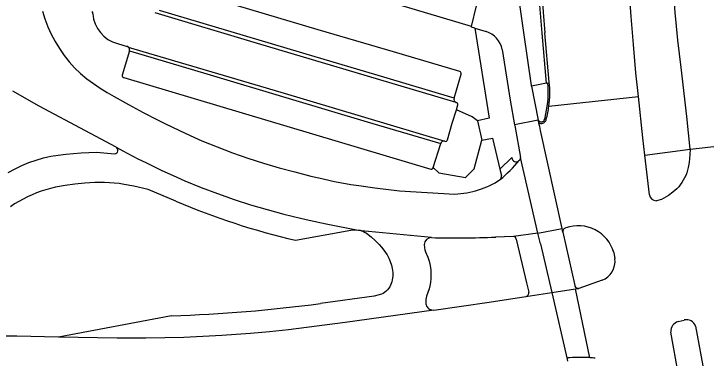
# Model space of a CAD drawing. Extents: x 194485 to 197793, y 468269 to 470822.
# Drawn here: x 196719.1 to 196820.6, y 469079.8 to 469130.3 of the extents above; entities that cross this region are included whole.
import ezdxf

# ---------------------------------------------------------------- set-up
doc = ezdxf.new("R2010")
doc.units = 0
for name, color, linetype in [('BGT grensvlak begroeid terreindeel', 7, 'Continuous'), ('BGT grensvlak ondersteunend wegdeel', 7, 'Continuous'), ('BGT grensvlak wegdeel', 7, 'Continuous')]:
    doc.layers.add(name, color=color, linetype=linetype)

msp = doc.modelspace()

# ---------------------------------------------------------------- linework, layer by layer
at = {"layer": 'BGT grensvlak begroeid terreindeel'}
for points in [[(196787.13, 469114.6), (196786.36, 469115.16), (196784.02, 469116.22)], [(196780.63, 469107.73), (196781.46, 469106.97), (196785.36, 469106.29), (196786.65, 469107.56), (196787.74, 469111.74)]]:
    msp.add_lwpolyline(points, dxfattribs=at)
at = {"layer": 'BGT grensvlak ondersteunend wegdeel'}
for p, q in [((196797.23, 469120.1), (196795.05, 469119.65)), ((196811.65, 469109.58), (196818.32, 469110.42))]:
    msp.add_line(p, q, dxfattribs=at)
at = {"layer": 'BGT grensvlak wegdeel'}
for p, q in [((196786.25, 469128.43), (196786.96, 469131.47)), ((196786.72, 469128.15), (196788.38, 469127.67)), ((196797.65, 469120.27), (196797, 469127.47)), ((196734.33, 469125.91), (196735.75, 469125.5)), ((196736.08, 469124.85), (196735.03, 469121.29)), ((196735.27, 469120.92), (196780.27, 469107.52)), ((196783.68, 469117.91), (196784.72, 469121.45)), ((196797.23, 469120.1), (196797.44, 469120.14)), ((196795.05, 469119.65), (196796.03, 469114.68)), ((196797.58, 469116.74), (196810.71, 469118.16)), ((196784.02, 469116.22), (196784.23, 469116.92)), ((196796.03, 469114.68), (196792.56, 469113.98)), ((196796.1, 469114.32), (196796.03, 469114.68)), ((196796.97, 469114.83), (196797.14, 469115.61)), ((196787.13, 469114.6), (196787.74, 469111.74)), ((196792.56, 469113.98), (196792.58, 469113.9)), ((196792.58, 469113.9), (196793.42, 469109.21)), ((196799.54, 469098.79), (196796.36, 469113.16)), ((196780.63, 469107.73), (196781.73, 469111.26)), ((196818.32, 469110.42), (196824.54, 469111.15)), ((196792.16, 469109.2), (196790.4, 469107.52)), ((196795.97, 469098.14), (196793.42, 469109.21)), ((196812.35, 469103.76), (196811.65, 469109.58)), ((196790.4, 469107.52), (196790.63, 469106.57)), ((196780.36, 469097.47), (196770.09, 469098.48)), ((196795.97, 469098.14), (196799.54, 469098.79)), ((196799.65, 469098.27), (196799.54, 469098.79)), ((196792.38, 469097.65), (196789.78, 469097.56)), ((196795.97, 469098.14), (196792.38, 469097.65)), ((196796.34, 469096.57), (196798.01, 469089.44)), ((196807.09, 469095.27), (196807.27, 469094.36)), ((196805.42, 469091.21), (196801.99, 469090.03)), ((196794.23, 469088.85), (196798.01, 469089.44)), ((196798.01, 469089.44), (196801.48, 469089.96)), ((196798.01, 469089.44), (196800.22, 469079.83)), ((196801.48, 469089.96), (196801.99, 469090.03)), ((196803.58, 469079.87), (196801.48, 469089.96)), ((196771.97, 469088.9), (196764.09, 469087.82)), ((196742.25, 469086.02), (196725.66, 469082.88)), ((196816.55, 469085.16), (196817.43, 469085.39)), ((196819.07, 469084.47), (196820.44, 469077.15)), ((196816.76, 469076.45), (196815.47, 469083.63)), ((196800.22, 469079.83), (196800.33, 469079.37))]:
    msp.add_line(p, q, dxfattribs=at)
for points in [[(196797.23, 469120.1), (196796.59, 469127.46), (196796.26, 469131.56), (196796.08, 469134.63), (196796.01, 469136.68), (196795.98, 469139.76), (196796, 469141.82), (196796.05, 469143.87), (196796.18, 469146.95), (196796.3, 469149), (196796.53, 469152.07), (196796.99, 469157.18), (196799.71, 469181.45), (196801.1, 469193.56), (196803.6, 469215.84)], [(196804.02, 469215.8), (196801.52, 469193.56), (196800.12, 469181.4), (196798.76, 469169.13), (196797.4, 469157.11), (196796.92, 469152.01), (196796.69, 469148.95), (196796.58, 469146.91), (196796.46, 469143.84), (196796.4, 469140.76), (196796.42, 469137.69), (196796.47, 469135.64), (196796.57, 469133.6), (196796.76, 469130.53), (196797, 469127.47)], [(196795.05, 469119.65), (196795.03, 469119.77), (196793.9, 469127.54), (196793.6, 469129.59), (196793.32, 469131.64), (196793.1, 469133.7), (196793.01, 469134.73), (196792.95, 469135.76), (196792.9, 469136.79), (196792.86, 469138.86), (196792.88, 469140.93), (196792.96, 469144.03), (196793.1, 469147.13), (196793.24, 469149.19), (196793.52, 469152.28), (196793.74, 469154.34), (196794.09, 469157.42), (196795.44, 469169.43), (196798.25, 469193.98), (196799.54, 469205.54)], [(196818.32, 469110.42), (196818.32, 469110.46), (196817.8, 469115.24), (196816.99, 469122.39), (196816.52, 469126.43), (196816.3, 469128.46), (196816.11, 469130.49), (196815.94, 469132.52), (196815.64, 469136.58), (196815.26, 469142.68), (196814.95, 469148.78), (196814.79, 469152.85), (196814.67, 469156.93), (196814.58, 469161), (196814.49, 469169.15), (196814.47, 469175.26), (196814.5, 469179.34), (196814.58, 469183.41), (196814.76, 469189.52), (196815.02, 469195.62), (196815.24, 469199.69), (196815.48, 469203.76)], [(196810.71, 469118.16), (196810.35, 469121.65), (196809.98, 469125.77), (196809.64, 469129.89), (196809.35, 469134.01), (196809.1, 469138.14), (196808.87, 469142.27), (196808.58, 469148.46), (196808.43, 469152.6), (196808.31, 469156.73), (196808.22, 469162.93), (196808.22, 469169.13), (196808.26, 469173.27), (196808.34, 469177.4), (196808.51, 469183.6), (196808.73, 469189.8), (196809.02, 469196), (196809.39, 469202.19)], [(196786.25, 469128.43), (196769.34, 469133.52), (196756.46, 469137.34), (196744.59, 469140.78)], [(196784.52, 469121.84), (196774.79, 469124.69), (196763.75, 469127.95), (196741.88, 469134.47)], [(196723.34, 469130.67), (196723.69, 469129.52), (196724.11, 469128.39), (196724.61, 469127.29), (196725.17, 469126.22), (196725.8, 469125.18), (196726.49, 469124.19), (196727.24, 469123.25), (196728.04, 469122.36), (196728.91, 469121.54), (196729.83, 469120.77), (196730.79, 469120.06), (196731.79, 469119.39), (196732.81, 469118.75), (196733.85, 469118.14), (196735.96, 469116.96), (196738.07, 469115.82), (196740.2, 469114.73), (196741.27, 469114.19), (196743.43, 469113.15), (196745.61, 469112.16), (196746.71, 469111.68), (196748.93, 469110.77), (196751.17, 469109.91), (196753.43, 469109.12), (196755.72, 469108.4), (196758.02, 469107.72), (196760.33, 469107.09), (196762.66, 469106.5), (196763.83, 469106.22), (196766.17, 469105.72), (196768.53, 469105.28), (196769.71, 469105.1), (196772.08, 469104.76), (196775.66, 469104.33), (196783.81, 469103.85)], [(196783.98, 469117.29), (196754.84, 469125.94), (196739.84, 469130.41)], [(196783.68, 469117.91), (196773.39, 469120.99), (196763.33, 469123.95), (196740.48, 469130.77)], [(196786.72, 469128.15), (196786.22, 469128.3), (196786.25, 469128.43)], [(196786.72, 469128.15), (196788.81, 469114.97), (196787.13, 469114.6)], [(196735.91, 469125.41), (196758.3, 469118.78), (196782.32, 469111.59)], [(196736.08, 469124.85), (196747.41, 469121.46), (196759.51, 469117.87), (196770.93, 469114.46), (196781.73, 469111.26)], [(196790.74, 469125.05), (196791.9, 469117.62), (196792.56, 469113.98)], [(196734.12, 469110.72), (196722.82, 469116.73), (196719, 469118.92)], [(196811.65, 469109.58), (196811.34, 469112.12), (196810.71, 469118.16)], [(196782.73, 469111.8), (196783.42, 469114.27), (196784.02, 469116.22)], [(196787.74, 469111.74), (196789.32, 469112.07), (196790.4, 469107.52)], [(196734.12, 469110.72), (196735.1, 469110.19), (196737.31, 469109.04), (196738.46, 469108.47), (196740.72, 469107.38), (196743.01, 469106.34), (196744.22, 469105.81), (196746.58, 469104.84), (196748.99, 469103.92), (196751.42, 469103.08), (196753.85, 469102.3), (196756.28, 469101.59), (196758.71, 469100.93), (196761.14, 469100.31), (196762.42, 469100.01), (196764.92, 469099.47), (196769.62, 469098.58)], [(196718.3, 469107.01), (196719.3, 469107.54), (196720.31, 469108.03), (196721.34, 469108.46), (196722.4, 469108.84), (196723.46, 469109.15), (196724.55, 469109.39), (196725.64, 469109.58), (196726.75, 469109.72), (196727.87, 469109.82), (196728.99, 469109.89), (196731.24, 469109.99), (196733.95, 469109.74)], [(196818.32, 469110.42), (196818.27, 469109.67), (196818.16, 469108.5), (196818.02, 469107.73), (196817.92, 469107.35), (196817.8, 469106.97), (196817.65, 469106.6), (196817.49, 469106.24), (196817.3, 469105.89), (196817.09, 469105.55), (196816.86, 469105.23), (196816.62, 469104.92), (196816.35, 469104.63), (196816.07, 469104.36), (196815.77, 469104.11), (196815.13, 469103.66), (196814.11, 469103.04), (196813.37, 469102.88)], [(196742.9, 469102.82), (196738.82, 469104.53), (196736.7, 469105.01), (196735.29, 469105.27), (196734.57, 469105.38), (196733.86, 469105.45), (196733.14, 469105.5), (196732.42, 469105.53), (196730.98, 469105.53), (196729.53, 469105.45), (196728.08, 469105.32), (196726.64, 469105.12), (196725.22, 469104.85), (196724.52, 469104.68), (196723.82, 469104.49), (196723.14, 469104.27), (196722.46, 469104.03), (196721.79, 469103.75), (196721.14, 469103.45), (196720.49, 469103.13), (196719.86, 469102.78), (196719.24, 469102.4), (196718.63, 469102)], [(196760.42, 469097.1), (196768.52, 469098.56), (196769.35, 469098.59), (196769.62, 469098.58)], [(196769.62, 469098.58), (196769.89, 469098.54), (196770.09, 469098.48)], [(196770.09, 469098.48), (196770.39, 469098.37), (196770.63, 469098.24), (196770.86, 469098.1), (196771.52, 469097.59), (196772.13, 469097.05), (196772.7, 469096.47), (196773.05, 469096.05), (196773.39, 469095.62), (196773.85, 469094.94), (196774.11, 469094.47), (196774.33, 469093.97), (196774.5, 469093.45), (196774.61, 469092.92), (196774.68, 469092.37), (196774.68, 469091.82), (196774.62, 469091.28), (196774.56, 469091.01), (196774.48, 469090.75), (196774.37, 469090.5), (196774.24, 469090.25), (196774.09, 469090.02), (196773.91, 469089.81), (196773.72, 469089.61), (196773.5, 469089.44), (196773.27, 469089.3), (196773.03, 469089.18), (196772.51, 469089.02), (196771.97, 469088.9)], [(196796.34, 469096.57), (196795.98, 469098.11), (196795.97, 469098.14)], [(196799.65, 469098.27), (196801.38, 469090.45), (196801.4, 469090.34)], [(196779.3, 469096.48), (196779.34, 469095.99), (196779.39, 469095.67), (196779.49, 469095.37), (196779.82, 469094.62), (196780.03, 469094), (196780.18, 469093.37), (196780.27, 469092.72), (196780.3, 469092.23), (196780.3, 469091.91), (196780.28, 469091.42), (196780.22, 469090.93), (196780.16, 469090.61), (196780.01, 469089.98), (196779.66, 469088.89), (196779.55, 469088.42), (196779.52, 469088.09), (196779.55, 469087.76), (196779.59, 469087.6), (196779.65, 469087.44), (196779.73, 469087.3), (196779.83, 469087.17), (196779.95, 469087.06), (196780.09, 469086.98), (196780.24, 469086.93), (196780.4, 469086.89), (196780.74, 469086.85)], [(196792.81, 469097.23), (196794.3, 469090.85), (196794.63, 469089.46)], [(196780.74, 469086.85), (196788.82, 469088.01), (196794.23, 469088.85)], [(196780.74, 469086.85), (196767.71, 469085.03), (196763.55, 469084.47), (196759.39, 469083.96), (196756.61, 469083.66), (196753.83, 469083.42), (196749.65, 469083.12), (196746.86, 469082.96), (196744.06, 469082.85), (196741.27, 469082.77), (196738.47, 469082.73), (196734.28, 469082.74), (196725.66, 469082.88)], [(196725.66, 469082.88), (196719.56, 469083), (196713.73, 469083.03), (196709.68, 469082.98)]]:
    msp.add_lwpolyline(points, dxfattribs=at)
for centre, radius, start, end in [((196730.23, 469130.36), 0.477, 349.263, 33.2941), ((196735.6, 469130.65), 4.91, 184.4288, 254.9288), ((196787.4, 469124.41), 3.4, 10.9301, 73.221), ((196735.58, 469124.99), 0.536, 52.0915, 71.6897), ((196735.59, 469125), 0.515, 342.5935, 52.2425), ((196784.41, 469121.53), 0.319, 345.5173, 70.8148), ((196735.26, 469121.18), 0.253, 153.716, 272.4971), ((196783, 469118.82), 14.5, 347.2339, 5.2321), ((196782.12, 469118.78), 15.6, 352.4718, 5.4862), ((196784.16, 469117.76), 0.501, 162.3621, 249.5064), ((196783.94, 469116.99), 0.301, 346.5454, 81.8348), ((196781.95, 469118.81), 15.77, 345.1309, 352.4393), ((196796.47, 469114.93), 0.51, 209.0317, 349.2244), ((196796.52, 469114.92), 0.689, 333.0796, 347.0128), ((196796.49, 469114.93), 0.72, 237.3761, 333.6492), ((196777.36, 469109.56), 19.34, 10.7076, 14.246), ((196782.41, 469111.92), 0.342, 254.9338, 339.9711), ((196733.86, 469110.26), 0.526, 279.3051, 60.478), ((196782.19, 469111.13), 0.477, 73.923, 164.498), ((196772.27, 469126.94), 27.75, 310.929, 319.0503), ((196792.79, 469109.21), 0.631, 180.5981, 314.147), ((196792.78, 469109.22), 0.646, 314.4012, 337.0928), ((196792.78, 469109.21), 0.642, 337.7042, 0.4736), ((196780.34, 469107.82), 0.308, 256.4591, 342.7606), ((196790, 469106.43), 0.639, 314.3003, 11.9452), ((196783.39, 469116.59), 12.74, 271.8581, 303.6193), ((196813.34, 469103.88), 0.998, 186.8139, 271.6233), ((196783.5, 469197.52), 103.04, 246.7932, 257.0564), ((196800.17, 469098.37), 0.527, 100.9626, 191.1894), ((196801.9, 469093.82), 5.39, 15.6288, 109.8465), ((196780.37, 469096.4), 1.07, 90.1577, 175.6538), ((196783.89, 469228.74), 131.32, 268.4617, 272.5724), ((196792.33, 469097.17), 0.484, 7.4125, 84.2052), ((196804.27, 469094.01), 3.02, 292.2394, 6.7787), ((196801.91, 469090.59), 0.563, 205.8609, 278.1563), ((196794.15, 469089.34), 0.5, 279.511, 14.0616), ((196735.71, 469298.97), 213.05, 271.7567, 277.6538), ((196817.78, 469084.09), 1.35, 16.6295, 104.758), ((196816.93, 469083.75), 1.46, 104.9853, 184.4381), ((196802.16, 469058.96), 20.96, 86.0997, 95.2981), ((196802.17, 469058.75), 21.16, 84.0501, 86.1807)]:
    msp.add_arc(centre, radius, start, end, dxfattribs=at)

doc.saveas('drawing.dxf')
